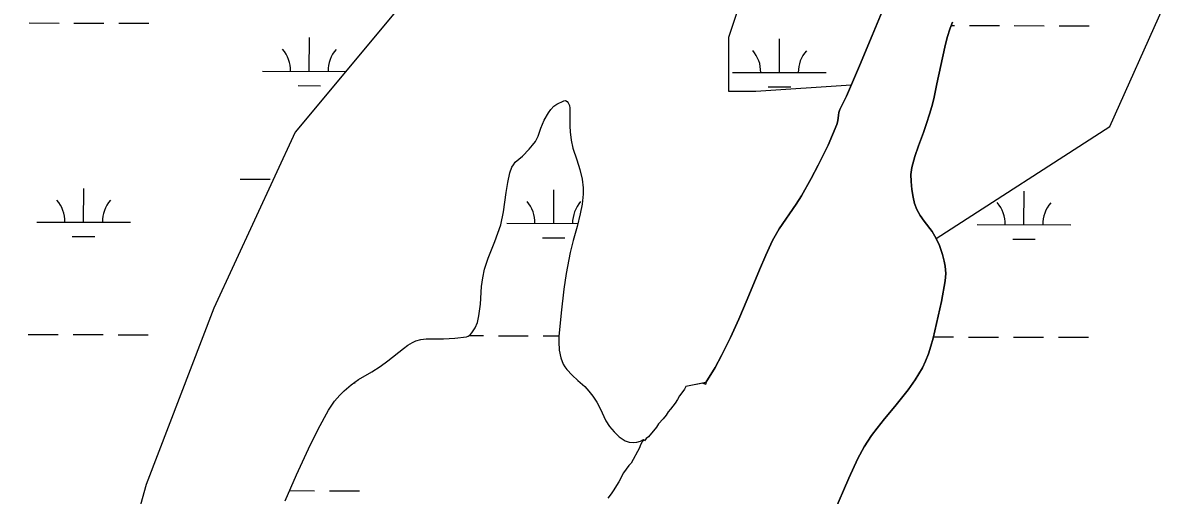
# Model space of a CAD drawing. Extents: x 3161615 to 3199515, y 867541 to 892976.
# Drawn here: x 3178243 to 3179453, y 879951 to 880456 of the extents above; entities that cross this region are included whole.
import ezdxf

# ---------------------------------------------------------------- set-up
doc = ezdxf.new("R2010")
doc.units = 0
for name, color, linetype in [('V-SITE-VEGE', 7, 'Continuous'), ('V-TOPO-SHOR', 7, 'Continuous'), ('V-WETL-SWMP', 7, 'Continuous')]:
    doc.layers.add(name, color=color, linetype=linetype)

msp = doc.modelspace()

# ---------------------------------------------------------------- linework, layer by layer
at = {"layer": 'V-SITE-VEGE'}
for points in [[(3179175.3, 880502.3), (3179150.4, 880442.2), (3179136.7, 880409.8), (3179122.7, 880377.5), (3179115.7, 880363), (3179114.8, 880360.1), (3179114.2, 880357.1), (3179113.5, 880351), (3179112.4, 880347), (3179103.1, 880325.1), (3179092.7, 880303.6), (3179085.3, 880289.5), (3179074.9, 880271), (3179069.2, 880261.9), (3179051.1, 880235.5), (3179044, 880223.2), (3179036.6, 880207.7), (3179029.8, 880192), (3179016.9, 880160.2), (3179007.9, 880139), (3178998.9, 880119.5), (3178989.3, 880100.3), (3178982.5, 880087.7), (3178972.8, 880071.6)], [(3179109.3, 879932.3), (3179125.2, 879969.4), (3179134.8, 879990.4), (3179141.7, 880002.9), (3179149.6, 880014.9), (3179155.4, 880022.6), (3179163.5, 880032.6), (3179174.5, 880045.9), (3179188.8, 880063.8), (3179196.3, 880074.4), (3179203.8, 880087.1), (3179207.2, 880094.2), (3179210.3, 880102), (3179213, 880110.3), (3179215.2, 880118.7), (3179224.3, 880157.9), (3179228.3, 880180), (3179228.8, 880187.9), (3179228.1, 880195.9), (3179227.1, 880201.2), (3179225.2, 880208.3), (3179222, 880217.7), (3179218.5, 880225.5), (3179214.2, 880232.7), (3179205.6, 880244), (3179201.5, 880249.9), (3179198, 880256.2), (3179195.6, 880262.7), (3179194, 880269.4), (3179192.6, 880277.8), (3179191.7, 880286.1), (3179191.6, 880293.6), (3179192.6, 880301.1), (3179195.8, 880312.8), (3179199.7, 880324.3), (3179204.9, 880338.5), (3179208.2, 880348.2), (3179211.5, 880358), (3179214, 880366.3), (3179216, 880374.6), (3179219.3, 880390.6), (3179223.5, 880410.2), (3179227.9, 880429.7), (3179230.4, 880439.9), (3179233.5, 880449.9), (3179236, 880456.4)], [(3178972.8, 880071.6), (3178951.4, 880067.3), (3178949.9, 880064.3), (3178946.9, 880060.4), (3178944.4, 880057.4), (3178942.3, 880053.5), (3178939.8, 880049.5), (3178934.8, 880043.1), (3178932.3, 880040.2), (3178930.2, 880036.7), (3178927.2, 880032.8), (3178922.2, 880027.4), (3178920.1, 880023.9), (3178911.6, 880013.6), (3178909.1, 880011.6), (3178907.1, 880009.2), (3178906.1, 880010.5), (3178903.1, 880005), (3178902, 880001.6), (3178892.9, 879985.3), (3178890.4, 879982.8), (3178884.8, 879974.9), (3178879.8, 879965.5), (3178873.7, 879955.7), (3178871.7, 879952.7), (3178868.1, 879947.8)]]:
    msp.add_lwpolyline(points, dxfattribs=at)
at = {"layer": 'V-TOPO-SHOR'}
msp.add_line((3178972.8, 880071.6), (3178972.7, 880069.6), dxfattribs=at)
for points in [[(3179218.5, 880225.5), (3179403.9, 880344.9), (3179461.9, 880474.5), (3179534.5, 880632.9), (3179621.3, 880776.8), (3179664.7, 880819.9), (3179765.8, 880891.7), (3179852.5, 880977.9), (3179968.2, 881092.9), (3180127.1, 881222.2), (3180257, 881279.5), (3180329.2, 881322.6), (3180412.8, 881422.8)], [(3178972.8, 880071.6), (3178982.5, 880087.7), (3178989.3, 880100.3), (3178998.9, 880119.5), (3179007.9, 880139), (3179016.9, 880160.2), (3179029.8, 880192), (3179036.6, 880207.7), (3179044, 880223.2), (3179051.1, 880235.5), (3179069.2, 880261.9), (3179074.9, 880271), (3179085.3, 880289.5), (3179092.7, 880303.6), (3179103.1, 880325.1), (3179112.4, 880347), (3179113.5, 880351), (3179114.2, 880357.1), (3179114.8, 880360.1), (3179115.7, 880363), (3179122.7, 880377.5), (3179136.7, 880409.8), (3179150.4, 880442.2), (3179175.3, 880502.3)], [(3179236, 880456.4), (3179233.5, 880449.9), (3179230.4, 880439.9)], [(3179230.4, 880439.9), (3179227.9, 880429.7), (3179223.5, 880410.2), (3179219.3, 880390.6), (3179216, 880374.6), (3179214, 880366.3), (3179211.5, 880358), (3179208.2, 880348.2), (3179204.9, 880338.5), (3179199.7, 880324.3), (3179195.8, 880312.8), (3179192.6, 880301.1), (3179191.6, 880293.6), (3179191.7, 880286.1), (3179192.6, 880277.8), (3179194, 880269.4), (3179195.6, 880262.7), (3179198, 880256.2), (3179201.5, 880249.9), (3179205.6, 880244), (3179214.2, 880232.7), (3179218.5, 880225.5), (3179222, 880217.7), (3179225.2, 880208.3), (3179227.1, 880201.2), (3179228.1, 880195.9), (3179228.8, 880187.9), (3179228.3, 880180), (3179224.3, 880157.9), (3179215.2, 880118.7), (3179213, 880110.3), (3179210.3, 880102), (3179207.2, 880094.2), (3179203.8, 880087.1), (3179196.3, 880074.4), (3179188.8, 880063.8), (3179174.5, 880045.9), (3179163.5, 880032.6), (3179155.4, 880022.6), (3179149.6, 880014.9), (3179141.7, 880002.9), (3179134.8, 879990.4), (3179125.2, 879969.4), (3179109.3, 879932.3)], [(3178969.4, 880070.7), (3178951.4, 880067.3), (3178949.9, 880064.3), (3178946.9, 880060.4), (3178944.4, 880057.4), (3178942.3, 880053.5), (3178939.8, 880049.5), (3178934.8, 880043.1), (3178932.3, 880040.2), (3178930.2, 880036.7), (3178927.2, 880032.8), (3178922.2, 880027.4), (3178920.1, 880023.9), (3178911.6, 880013.6), (3178909.1, 880011.6), (3178907.1, 880009.2), (3178906.1, 880010.5)], [(3178969.4, 880070.7), (3178972.7, 880069.6), (3178969.4, 880070.7)], [(3178906.1, 880010.5), (3178903.1, 880005), (3178902, 880001.6), (3178892.9, 879985.3), (3178890.4, 879982.8), (3178884.8, 879974.9), (3178879.8, 879965.5), (3178873.7, 879955.7), (3178871.7, 879952.7), (3178868.1, 879947.8)]]:
    msp.add_lwpolyline(points, dxfattribs=at)
at = {"layer": 'V-WETL-SWMP'}
for p, q in [((3178250.2, 880455.6), (3178282.2, 880455.5)), ((3178298.2, 880455.4), (3178330.2, 880455.3)), ((3178346.2, 880455.3), (3178378.2, 880455.2)), ((3179234.6, 880452.9), (3179238, 880452.8)), ((3179254, 880452.8), (3179286, 880452.7)), ((3179302, 880452.7), (3179334, 880452.6)), ((3179350, 880452.5), (3179382, 880452.4)), ((3178549.4, 880404), (3178549.5, 880440)), ((3179051.3, 880402.6), (3179051.4, 880438.6)), ((3178499.4, 880404.1), (3178588.3, 880403.9)), ((3179001.3, 880402.8), (3179101.3, 880402.5)), ((3178537.4, 880388.6), (3178561.4, 880388.5)), ((3179039.3, 880387.2), (3179063.3, 880387.2)), ((3178475.7, 880288.8), (3178507.7, 880288.7)), ((3178308.5, 880242.8), (3178308.6, 880278.8)), ((3178810.4, 880241.4), (3178810.5, 880277.4)), ((3179312.3, 880240), (3179312.4, 880276)), ((3178258.5, 880242.9), (3178358.5, 880242.7)), ((3178760.4, 880241.6), (3178836.1, 880241.3)), ((3179262.3, 880240.2), (3179362.3, 880239.9)), ((3178296.4, 880227.4), (3178320.4, 880227.3)), ((3178798.3, 880226), (3178822.3, 880226)), ((3179300.3, 880224.6), (3179324.3, 880224.6)), ((3178249.3, 880122.9), (3178281.3, 880122.8)), ((3178297.3, 880122.8), (3178329.3, 880122.7)), ((3178345.3, 880122.6), (3178377.3, 880122.5)), ((3178719.8, 880121.6), (3178735.2, 880121.6)), ((3178751.2, 880121.5), (3178783.2, 880121.4)), ((3178799.2, 880121.4), (3178815.9, 880121.3)), ((3179215.6, 880120.2), (3179237.1, 880120.2)), ((3179253.1, 880120.1), (3179285.1, 880120)), ((3179301.1, 880120), (3179333.1, 880119.9)), ((3179349.1, 880119.9), (3179381.1, 880119.8)), ((3178596.9, 880071.2), (3178598.5, 880071.2)), ((3178528.4, 879956), (3178554.8, 879955.9)), ((3178570.8, 879955.8), (3178602.8, 879955.7))]:
    msp.add_line(p, q, dxfattribs=at)
for points in [[(3179127.5, 880773.5), (3179199.9, 880961.7), (3179359.1, 881265.8), (3179257.8, 881598.9), (3179228.8, 881801.6), (3179199.9, 881874), (3179113.1, 881845.1), (3179055.2, 881743.7), (3178982.8, 881526.5), (3178924.9, 881294.8), (3178838.1, 881048.6), (3178678.9, 880512.8), (3178534.2, 880339), (3178447.4, 880150.8), (3178375.1, 879962.5), (3178302.7, 879701.8), (3178230.4, 879542.5)], [(3179175.3, 880502.3), (3179150.4, 880442.2), (3179136.7, 880409.8), (3179127.7, 880389.2), (3179026.2, 880382.5), (3178997.3, 880382.5), (3178997.3, 880440.4), (3179026.2, 880527.3)], [(3179192.6, 880277.8), (3179191.7, 880286.1), (3179191.6, 880293.6), (3179192.6, 880301.1), (3179195.8, 880312.8), (3179199.7, 880324.3), (3179204.9, 880338.5), (3179208.2, 880348.2), (3179211.5, 880358), (3179214, 880366.3), (3179216, 880374.6), (3179219.3, 880390.6), (3179223.5, 880410.2), (3179227.9, 880429.7), (3179230.4, 880439.9), (3179233.5, 880449.9), (3179236, 880456.4)], [(3178769.2, 880306.8), (3178776.9, 880313.3), (3178784.2, 880320.8), (3178787.7, 880324.9), (3178790.7, 880329.1), (3178793.6, 880334.6), (3178796.7, 880343.2), (3178800.2, 880351.7), (3178804.6, 880359.5), (3178807.2, 880363.2), (3178810.3, 880366.7), (3178813.7, 880369), (3178821.1, 880372.3), (3178822.9, 880372.6), (3178824.6, 880371.8), (3178825.9, 880370.2), (3178827, 880367.5), (3178827.4, 880364.6), (3178827.4, 880345.4), (3178827.8, 880339.1), (3178828.8, 880330.3), (3178830.6, 880321.7), (3178834.9, 880309.5), (3178838.2, 880299.2), (3178840.8, 880288.8), (3178841.9, 880279.6), (3178841.8, 880272.6), (3178840.6, 880262.1), (3178838.6, 880251.7), (3178835.4, 880238.3), (3178831.1, 880223.2), (3178828, 880210.5), (3178823.6, 880188.1), (3178821.1, 880171.2), (3178818.1, 880145.9), (3178815.8, 880120.5), (3178815.6, 880114.8), (3178816.2, 880106.2), (3178818, 880097.7), (3178820.4, 880091.1), (3178822.1, 880088.1), (3178824.2, 880085.3), (3178829.9, 880079.2), (3178836, 880073.5), (3178843.4, 880067.3), (3178847.9, 880062.3), (3178852, 880056.8), (3178856.2, 880050.4), (3178860, 880043.8), (3178865.8, 880030.5), (3178869.8, 880024.4), (3178874.7, 880018.8), (3178880.1, 880013.5), (3178883.2, 880011.2), (3178886.7, 880009.2), (3178891, 880007.7), (3178895.4, 880007.3), (3178899.2, 880007.7), (3178902.9, 880008.8), (3178906.1, 880010.5), (3178903.1, 880005), (3178902, 880001.6), (3178892.9, 879985.3), (3178890.4, 879982.8), (3178884.8, 879974.9), (3178879.8, 879965.5), (3178873.7, 879955.7), (3178871.7, 879952.7), (3178868.1, 879947.8)], [(3178523.5, 879945), (3178535.9, 879972.9), (3178548.6, 880000.7), (3178558.7, 880021.5), (3178569.9, 880041.8), (3178576.4, 880051.4), (3178582, 880058), (3178586.6, 880062.7), (3178594, 880069.1), (3178601.9, 880074.8), (3178616.3, 880083), (3178624.9, 880088.6), (3178633.4, 880094.5), (3178650, 880107.9), (3178654.6, 880111.3), (3178659.5, 880114.4), (3178663, 880116), (3178668.5, 880117.5), (3178674.1, 880118.2), (3178692.5, 880118.2), (3178704.9, 880118.7), (3178717.2, 880120.3), (3178718.8, 880120.9), (3178721, 880122.4), (3178722.9, 880124.4), (3178726.6, 880129.8), (3178729, 880135.6), (3178730.5, 880142.6), (3178732, 880155.1), (3178733.3, 880174), (3178734.5, 880183.3), (3178736.4, 880192.4), (3178740.4, 880204.4), (3178747.5, 880222.2), (3178750.8, 880231.1), (3178753.7, 880240.1), (3178756.6, 880253.8), (3178759.6, 880274.6), (3178761.2, 880285.1), (3178763.5, 880295.4), (3178765.7, 880301.4), (3178767.2, 880304.2), (3178769.2, 880306.8)], [(3179109.3, 879932.3), (3179125.2, 879969.4), (3179134.8, 879990.4), (3179141.7, 880002.9), (3179149.6, 880014.9), (3179155.4, 880022.6), (3179163.5, 880032.6), (3179174.5, 880045.9), (3179188.8, 880063.8), (3179196.3, 880074.4), (3179203.8, 880087.1), (3179207.2, 880094.2), (3179210.3, 880102), (3179213, 880110.3), (3179215.2, 880118.7), (3179224.3, 880157.9), (3179228.3, 880180), (3179228.8, 880187.9), (3179228.1, 880195.9), (3179227.1, 880201.2), (3179225.2, 880208.3), (3179222, 880217.7), (3179218.5, 880225.5), (3179214.2, 880232.7), (3179205.6, 880244), (3179201.5, 880249.9), (3179198, 880256.2), (3179195.6, 880262.7), (3179194, 880269.4), (3179192.6, 880277.8)]]:
    msp.add_lwpolyline(points, dxfattribs=at)
for centre, start, end in [((3178494.2, 880404.6), 359.0699, 40.6135), ((3178604.6, 880404.3), 139.0699, 180.6135), ((3178996.1, 880403.2), 359.0699, 40.6135), ((3179106.6, 880402.9), 139.0699, 180.6135), ((3178253.2, 880243.4), 359.0699, 40.6135), ((3178363.7, 880243.1), 139.0699, 180.6135), ((3178755.1, 880242), 359.0699, 40.6135), ((3178865.6, 880241.7), 139.0699, 180.6135), ((3179257.1, 880240.7), 359.0699, 40.6135), ((3179367.5, 880240.4), 139.0699, 180.6135)]:
    msp.add_arc(centre, 35.2, start, end, dxfattribs=at)

doc.saveas('drawing.dxf')
